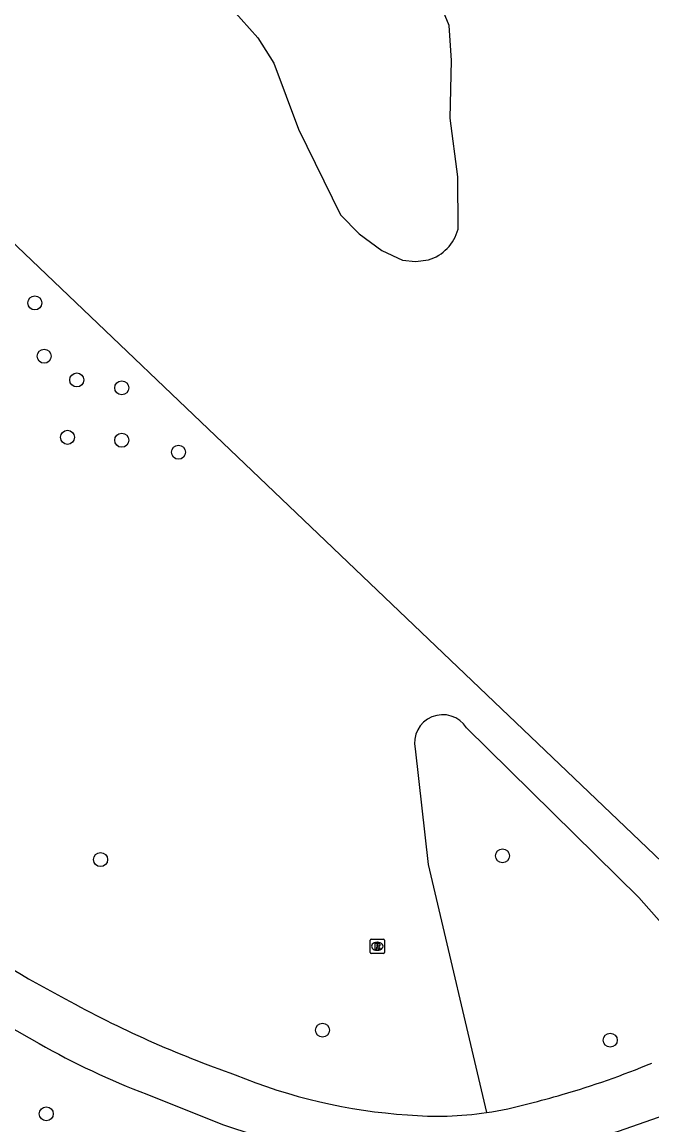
# Model space of a CAD drawing. Extents: x 161402 to 161933, y 381650 to 382313.
# Drawn here: x 161471.6 to 161515.6, y 381757.3 to 381834.3 of the extents above; entities that cross this region are included whole.
import ezdxf

# ---------------------------------------------------------------- set-up
doc = ezdxf.new("R2010")
doc.units = 0
for name, color, linetype in [('IMGEO_Boom', 7, 'Continuous'), ('IMGEO_Groenvoorziening', 7, 'Continuous'), ('IMGEO_Meer_plas_ven_vijver', 7, 'Continuous'), ('IMGEO_Rioolput', 7, 'Continuous'), ('IMGEO_Voetpad_gesloten', 7, 'Continuous')]:
    doc.layers.add(name, color=color, linetype=linetype)

msp = doc.modelspace()

# ---------------------------------------------------------------- linework, layer by layer
at = {"layer": 'IMGEO_Boom'}
for centre in [(161472.531, 381814.695), (161473.178, 381810.977), (161475.456, 381809.321), (161478.593, 381808.774), (161474.809, 381805.319), (161478.593, 381805.117), (161482.556, 381804.28), (161505.17, 381776.12), (161477.117, 381775.855), (161492.609, 381763.952), (161512.69, 381763.258), (161473.331, 381758.115)]:
    msp.add_circle(centre, 0.489, dxfattribs=at)
at = {"layer": 'IMGEO_Groenvoorziening'}
for points in [[(161521.665, 381764.314), (161519.79, 381767.445), (161514.68, 381773.204), (161502.659, 381785.059)], [(161499.071, 381783.574), (161499.981, 381775.512), (161504.054, 381758.204)]]:
    msp.add_lwpolyline(points, dxfattribs=at)
msp.add_arc((161501, 381783.991), 1.973, 32.77548, 192.19185, dxfattribs=at)
at = {"layer": 'IMGEO_Meer_plas_ven_vijver'}
for points in [[(161501.443, 381834.049), (161500, 381837.562)], [(161486.351, 381835.143), (161488.099, 381833.183), (161489.205, 381831.426), (161490.927, 381826.83), (161493.855, 381820.847), (161495.176, 381819.51), (161496.74, 381818.345), (161498.181, 381817.673), (161499.104, 381817.596), (161500, 381817.702)], [(161502.064, 381819.846), (161502.058, 381823.485), (161501.526, 381827.596), (161501.598, 381831.613), (161501.443, 381834.049)], [(161518.302, 381773.777), (161500, 381791.236), (161460.501, 381828.916)]]:
    msp.add_lwpolyline(points, dxfattribs=at)
msp.add_arc((161499.145, 381820.59), 3.012, 286.48464, 345.69364, dxfattribs=at)
at = {"layer": 'IMGEO_Rioolput'}
for p, q in [((161496.002, 381770.308), (161496.854, 381770.308)), ((161495.927, 381769.382), (161495.927, 381770.234)), ((161496.438, 381769.528), (161496.413, 381769.528)), ((161496.415, 381770.088), (161496.44, 381770.088)), ((161496.928, 381770.234), (161496.928, 381769.382)), ((161496.854, 381769.308), (161496.002, 381769.308))]:
    msp.add_line(p, q, dxfattribs=at)
for points in [[(161496.002, 381770.308), (161496.854, 381770.308)], [(161495.927, 381769.382), (161495.927, 381770.234)], [(161496.516, 381770.006), (161496.264, 381770.008), (161496.264, 381769.608)], [(161496.264, 381769.608), (161496.388, 381769.608), (161496.388, 381769.77), (161496.399, 381769.77)], [(161496.442, 381769.927), (161496.388, 381769.927), (161496.388, 381769.846)], [(161496.388, 381769.846), (161496.44, 381769.846)], [(161496.446, 381769.741), (161496.517, 381769.608), (161496.657, 381769.608), (161496.592, 381769.734)], [(161496.928, 381770.234), (161496.928, 381769.382)], [(161496.854, 381769.308), (161496.002, 381769.308)]]:
    msp.add_lwpolyline(points, dxfattribs=at)
for centre, radius, start, end in [((161496.004, 381770.232), 0.0765, 91.55205, 178.44795), ((161496.004, 381770.232), 0.0765, 91.55205, 178.44795), ((161496.852, 381770.232), 0.0765, 1.55205, 88.44795), ((161496.852, 381770.232), 0.0765, 1.55205, 88.44795), ((161496.398, 381769.717), 0.0533, 26.02933, 88.69889), ((161496.424, 381770.035), 0.19, 274.7715, 282.96867), ((161496.448, 381769.831), 0.0964, 77.00612, 93.18647), ((161496.462, 381769.888), 0.0378, 276.66336, 79.67722), ((161496.515, 381769.896), 0.109, 350.36119, 89.41601), ((161496.513, 381769.896), 0.112, 277.58423, 350.98172), ((161496.497, 381769.681), 0.108, 29.51342, 73.79051), ((161496.004, 381769.384), 0.0765, 181.55205, 268.44795), ((161496.004, 381769.384), 0.0765, 181.55205, 268.44795), ((161496.852, 381769.384), 0.0765, 271.55205, 358.44795), ((161496.852, 381769.384), 0.0765, 271.55205, 358.44795)]:
    msp.add_arc(centre, radius, start, end, dxfattribs=at)
for centre, major_axis, ratio, start_param, end_param in [((161496.414, 381769.808), (-0.387, 0.002), 0.722429, 4.712389, 7.853982), ((161496.439, 381769.808), (-0.39, 0.002), 0.717154, 1.570796, 4.712389)]:
    msp.add_ellipse(centre, major_axis=major_axis, ratio=ratio, start_param=start_param, end_param=end_param, dxfattribs=at)
at = {"layer": 'IMGEO_Voetpad_gesloten'}
for points in [[(161467.592, 381765.984), (161472.832, 381763.029)], [(161508.544, 381755.469), (161513.271, 381756.897), (161517.926, 381758.544), (161523.121, 381760.882)], [(161480.346, 381759.48), (161485.637, 381757.369)]]:
    msp.add_lwpolyline(points, dxfattribs=at)
for centre, radius, start, end in [((161506.601, 381827.388), 69.079, 234.72996, 242.43898), ((161511.723, 381833.258), 76.675, 241.07515, 250.80484), ((161499.473, 381809.706), 53.745, 240.28383, 249.15172), ((161492.945, 381816.056), 58.923, 286.15496, 292.61015), ((161501.054, 381796.04), 38.079, 247.55091, 266.2235), ((161500.68, 381781.207), 23.249, 278.344, 285.82441), ((161493.134, 381815.452), 58.291, 283.78187, 286.14245), ((161500.62, 381781.391), 23.44, 264.924, 278.42458), ((161504.574, 381813.084), 58.845, 251.22759, 263.8169)]:
    msp.add_arc(centre, radius, start, end, dxfattribs=at)

doc.saveas('drawing.dxf')
